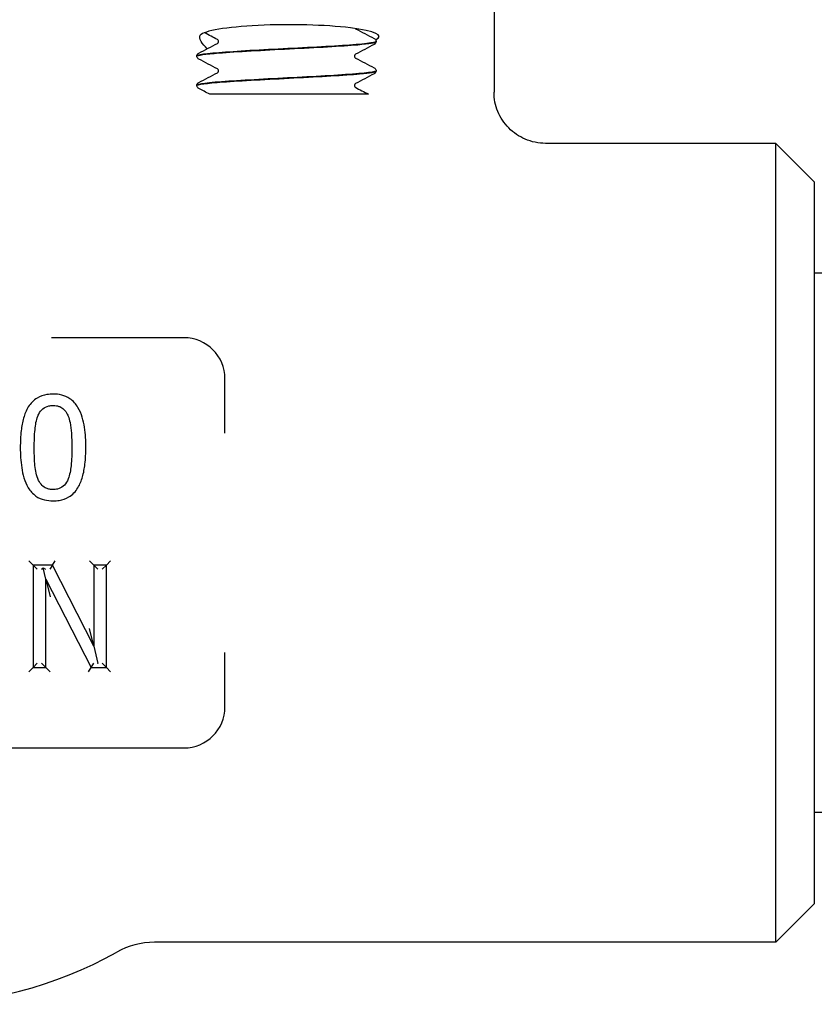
# Model space of a CAD drawing. Header units: inches. Extents: x 24 to 1128, y -74 to 748.
# Tile 393 of 557: x 727.47 to 729.41, y 273.49 to 275.89. Entities that reach past the tile are written whole.
import ezdxf

# ---------------------------------------------------------------- set-up
doc = ezdxf.new("R2010")
doc.units = ezdxf.units.IN
doc.header["$LTSCALE"] = 32
doc.header["$MEASUREMENT"] = 0
doc.layers.add('Visible (ANSI)', color=7, linetype='Continuous', lineweight=30)

msp = doc.modelspace()

# ---------------------------------------------------------------- linework, layer by layer
at = {"layer": 'Visible (ANSI)'}
for p, q in [((728.62534, 276.49266), (728.62534, 275.71629)), ((728.33784, 275.84015), (728.33784, 275.83949)), ((727.90034, 275.8044), (727.90034, 275.80374)), ((728.33784, 275.76865), (728.33784, 275.76799)), ((727.90034, 275.7329), (727.90034, 275.73224)), ((727.99623, 275.71141), (727.93181, 275.71141)), ((728.07195, 275.71141), (727.99623, 275.71141)), ((728.1585, 275.71141), (728.07195, 275.71141)), ((728.31889, 275.71141), (728.1585, 275.71141)), ((729.31284, 275.59141), (728.75144, 275.59141)), ((729.40659, 275.49766), (729.31284, 275.59141)), ((729.31284, 273.64391), (729.31284, 275.59141)), ((729.40659, 275.49766), (729.40659, 273.73766)), ((731.96909, 275.27516), (729.40659, 275.27516)), ((727.86909, 275.11766), (727.54624, 275.11766)), ((727.96909, 274.88515), (727.96909, 275.01766)), ((727.50091, 274.56357), (727.49049, 274.57399)), ((727.54812, 274.56357), (727.5545, 274.57399)), ((727.6488, 274.56357), (727.63839, 274.57399)), ((727.6798, 274.56357), (727.69022, 274.57399)), ((727.54812, 274.56357), (727.50091, 274.56357)), ((727.50091, 274.56357), (727.50091, 274.31357)), ((727.50091, 274.56357), (727.51133, 274.55316)), ((727.52149, 274.55316), (727.52521, 274.55687)), ((727.52521, 274.55687), (727.53129, 274.55316)), ((727.53191, 274.52913), (727.52521, 274.55687)), ((727.54812, 274.56357), (727.54173, 274.55316)), ((727.6488, 274.36564), (727.54812, 274.56357)), ((727.6488, 274.56357), (727.6488, 274.36564)), ((727.6798, 274.56357), (727.6488, 274.56357)), ((727.6488, 274.56357), (727.65922, 274.55316)), ((727.6798, 274.56357), (727.66938, 274.55316)), ((727.6798, 274.31357), (727.6798, 274.56357)), ((727.53191, 274.31357), (727.53191, 274.52913)), ((727.53191, 274.52913), (727.64252, 274.31357)), ((727.53191, 274.52913), (727.54232, 274.48602)), ((727.6488, 274.36564), (727.63839, 274.40909)), ((727.6488, 274.36564), (727.65887, 274.32364)), ((727.96909, 274.21766), (727.96909, 274.35018)), ((727.50091, 274.31357), (727.49049, 274.30316)), ((727.50091, 274.31357), (727.51133, 274.32399)), ((727.50091, 274.31357), (727.53191, 274.31357)), ((727.53191, 274.31357), (727.52149, 274.32399)), ((727.53191, 274.31357), (727.54232, 274.30316)), ((727.63616, 274.30316), (727.64252, 274.31357)), ((727.64252, 274.31357), (727.64889, 274.32399)), ((727.64252, 274.31357), (727.6798, 274.31357)), ((727.6583, 274.32399), (727.65887, 274.32364)), ((727.65887, 274.32364), (727.65922, 274.32399)), ((727.6798, 274.31357), (727.66938, 274.32399)), ((727.6798, 274.31357), (727.69022, 274.30316)), ((726.56909, 274.11766), (727.86909, 274.11766)), ((731.96909, 273.96016), (729.40659, 273.96016)), ((729.40659, 273.73766), (729.31284, 273.64391)), ((729.31284, 273.64391), (727.79675, 273.64391))]:
    msp.add_line(p, q, dxfattribs=at)
for centre, radius, start, end in [((727.86909, 275.01766), 0.1, 0, 90), ((727.86909, 274.21766), 0.1, 270, 0), ((727.79675, 273.45641), 0.1875, 90, 119.34483), ((727.21909, 274.48391), 0.99125, 240.65517, 299.34483)]:
    msp.add_arc(centre, radius, start, end, dxfattribs=at)
msp.add_ellipse((728.12627, 275.85196), major_axis=(0.21875, 0), ratio=0.1316525, start_param=6.0040853, end_param=9.3138876, dxfattribs=at)
for points, knots in [([(728.28649, 275.87157), (728.28667, 275.87139), (728.28682, 275.87127), (728.28705, 275.8711), (728.28711, 275.87107), (728.28711, 275.87107)], [0.031449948, 0.031449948, 0.031449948, 0.031449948, 0.041633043, 0.041633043, 0.054614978, 0.054614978, 0.054614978, 0.054614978]), ([(727.92598, 275.82217), (727.9192, 275.82796), (727.91421, 275.83418), (727.90734, 275.8465), (727.90644, 275.85229), (727.90886, 275.85515)], [0.70379768, 0.70379768, 0.70379768, 0.70379768, 0.82602783, 0.82602783, 0.97703961, 0.97703961, 0.97703961, 0.97703961]), ([(727.95329, 275.83982), (727.95329, 275.8412), (727.95273, 275.8425), (727.9518, 275.84378), (727.95144, 275.84405), (727.95113, 275.84428), (727.95107, 275.84432), (727.95107, 275.84432)], [0, 0, 0, 0, 0.022828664, 0.022828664, 0.041633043, 0.041633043, 0.054614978, 0.054614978, 0.054614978, 0.054614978]), ([(728.33313, 275.84696), (728.33391, 275.84655), (728.33476, 275.84605), (728.33616, 275.8446), (728.33666, 275.84397), (728.33748, 275.84231), (728.33779, 275.84126), (728.33784, 275.84018)], [0, 0, 0, 0, 0.028459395, 0.028459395, 0.043235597, 0.043235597, 0.058545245, 0.058545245, 0.058545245, 0.058545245]), ([(727.90046, 275.80371), (727.90061, 275.80646), (727.92004, 275.80921), (727.95498, 275.81196), (727.99756, 275.81531), (728.06233, 275.81866), (728.12669, 275.82201), (728.19102, 275.82535), (728.25368, 275.8287), (728.29281, 275.83205), (728.32175, 275.83453), (728.3374, 275.83701), (728.33764, 275.83949)], [8.1371759, 8.1371759, 8.1371759, 8.1371759, 8.8619138, 8.8619138, 8.8619138, 9.7450261, 9.7450261, 9.7450261, 10.627867, 10.627867, 10.627867, 11.2810852, 11.2810852, 11.2810852, 11.2810852]), ([(728.33763, 275.84018), (728.33776, 275.83926), (728.33577, 275.83834), (728.33158, 275.83742), (728.31639, 275.8341), (728.27252, 275.83077), (728.21508, 275.82745), (728.15774, 275.82413), (728.08797, 275.82081), (728.02973, 275.81749), (727.97159, 275.81418), (727.92603, 275.81086), (727.90864, 275.80755), (727.90314, 275.8065), (727.9005, 275.80545), (727.90058, 275.8044)], [-17.5665871, -17.5665871, -17.5665871, -17.5665871, -17.3244424, -17.3244424, -17.3244424, -16.4477493, -16.4477493, -16.4477493, -15.5726718, -15.5726718, -15.5726718, -14.6990684, -14.6990684, -14.6990684, -14.4226778, -14.4226778, -14.4226778, -14.4226778]), ([(727.95107, 275.83532), (727.95107, 275.83532), (727.95131, 275.83542), (727.95207, 275.83621), (727.95243, 275.83667), (727.95306, 275.838), (727.95329, 275.8389), (727.95329, 275.83982)], [0.002645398, 0.002645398, 0.002645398, 0.002645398, 0.027589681, 0.027589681, 0.042171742, 0.042171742, 0.057287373, 0.057287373, 0.057287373, 0.057287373]), ([(728.33784, 275.83946), (728.33777, 275.838), (728.33723, 275.83663), (728.33598, 275.83476), (728.33532, 275.83415), (728.33416, 275.83325), (728.33364, 275.83294), (728.33313, 275.83268)], [0, 0, 0, 0, 0.020588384, 0.020588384, 0.04017257, 0.04017257, 0.058516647, 0.058516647, 0.058516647, 0.058516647]), ([(727.90034, 275.80443), (727.90041, 275.80589), (727.90095, 275.80726), (727.9022, 275.80913), (727.90286, 275.80974), (727.90402, 275.81064), (727.90454, 275.81095), (727.90505, 275.81121)], [0, 0, 0, 0, 0.020588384, 0.020588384, 0.04017257, 0.04017257, 0.058516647, 0.058516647, 0.058516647, 0.058516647]), ([(727.90505, 275.79693), (727.90427, 275.79734), (727.90342, 275.79784), (727.90202, 275.79928), (727.90152, 275.79992), (727.9007, 275.80158), (727.90039, 275.80263), (727.90034, 275.80371)], [0, 0, 0, 0, 0.028459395, 0.028459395, 0.043235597, 0.043235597, 0.058545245, 0.058545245, 0.058545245, 0.058545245]), ([(728.28711, 275.80857), (728.28711, 275.80857), (728.28687, 275.80847), (728.28611, 275.80768), (728.28575, 275.80722), (728.28512, 275.80589), (728.28489, 275.80499), (728.28489, 275.80407)], [0.002645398, 0.002645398, 0.002645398, 0.002645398, 0.027589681, 0.027589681, 0.042171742, 0.042171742, 0.057287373, 0.057287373, 0.057287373, 0.057287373]), ([(728.28489, 275.80407), (728.28489, 275.80268), (728.28545, 275.80139), (728.28638, 275.80011), (728.28674, 275.79983), (728.28705, 275.7996), (728.28711, 275.79957), (728.28711, 275.79957)], [0, 0, 0, 0, 0.022828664, 0.022828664, 0.041633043, 0.041633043, 0.054614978, 0.054614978, 0.054614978, 0.054614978]), ([(727.95329, 275.76832), (727.95329, 275.7697), (727.95273, 275.771), (727.9518, 275.77228), (727.95144, 275.77255), (727.95113, 275.77278), (727.95107, 275.77282), (727.95107, 275.77282)], [0, 0, 0, 0, 0.022828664, 0.022828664, 0.041633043, 0.041633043, 0.054614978, 0.054614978, 0.054614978, 0.054614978]), ([(728.33313, 275.77546), (728.33391, 275.77505), (728.33476, 275.77455), (728.33616, 275.7731), (728.33666, 275.77247), (728.33748, 275.77081), (728.33779, 275.76976), (728.33784, 275.76868)], [0, 0, 0, 0, 0.028459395, 0.028459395, 0.043235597, 0.043235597, 0.058545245, 0.058545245, 0.058545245, 0.058545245]), ([(727.90038, 275.73221), (727.90046, 275.73519), (727.92366, 275.73817), (727.96407, 275.74115), (728.00887, 275.74445), (728.074, 275.74775), (728.13727, 275.75106), (728.20055, 275.75436), (728.2608, 275.75766), (728.29753, 275.76097), (728.32355, 275.76331), (728.33734, 275.76565), (728.33755, 275.76799)], [1.8539906, 1.8539906, 1.8539906, 1.8539906, 2.6394946, 2.6394946, 2.6394946, 3.5103246, 3.5103246, 3.5103246, 4.381086, 4.381086, 4.381086, 4.9978999, 4.9978999, 4.9978999, 4.9978999]), ([(728.3378, 275.76868), (728.33784, 275.76835), (728.33759, 275.76802), (728.33705, 275.76769), (728.33165, 275.76437), (728.29687, 275.76105), (728.24465, 275.75774), (728.1926, 275.75443), (728.12419, 275.75112), (728.06276, 275.74781), (728.00074, 275.74448), (727.94702, 275.74114), (727.92026, 275.7378), (727.90719, 275.73617), (727.90066, 275.73453), (727.90067, 275.7329)], [-11.2834018, -11.2834018, -11.2834018, -11.2834018, -11.1962178, -11.1962178, -11.1962178, -10.321672, -10.321672, -10.321672, -9.4498406, -9.4498406, -9.4498406, -8.569564, -8.569564, -8.569564, -8.1394925, -8.1394925, -8.1394925, -8.1394925]), ([(727.95107, 275.76382), (727.95107, 275.76382), (727.95131, 275.76392), (727.95207, 275.76471), (727.95243, 275.76517), (727.95306, 275.7665), (727.95329, 275.7674), (727.95329, 275.76832)], [0.002645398, 0.002645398, 0.002645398, 0.002645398, 0.027589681, 0.027589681, 0.042171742, 0.042171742, 0.057287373, 0.057287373, 0.057287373, 0.057287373]), ([(728.33784, 275.76796), (728.33777, 275.7665), (728.33723, 275.76513), (728.33598, 275.76326), (728.33532, 275.76265), (728.33416, 275.76175), (728.33364, 275.76144), (728.33313, 275.76118)], [0, 0, 0, 0, 0.020588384, 0.020588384, 0.04017257, 0.04017257, 0.058516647, 0.058516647, 0.058516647, 0.058516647]), ([(727.90034, 275.73293), (727.90041, 275.73439), (727.90095, 275.73576), (727.9022, 275.73763), (727.90286, 275.73824), (727.90402, 275.73914), (727.90454, 275.73945), (727.90505, 275.73971)], [0, 0, 0, 0, 0.020588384, 0.020588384, 0.04017257, 0.04017257, 0.058516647, 0.058516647, 0.058516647, 0.058516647]), ([(727.90505, 275.72543), (727.90427, 275.72584), (727.90342, 275.72634), (727.90202, 275.72778), (727.90152, 275.72842), (727.9007, 275.73008), (727.90039, 275.73113), (727.90034, 275.73221)], [0, 0, 0, 0, 0.028459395, 0.028459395, 0.043235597, 0.043235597, 0.058545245, 0.058545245, 0.058545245, 0.058545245]), ([(728.28711, 275.73707), (728.28711, 275.73707), (728.28687, 275.73697), (728.28611, 275.73618), (728.28575, 275.73572), (728.28512, 275.73439), (728.28489, 275.73349), (728.28489, 275.73257)], [0.002645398, 0.002645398, 0.002645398, 0.002645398, 0.027589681, 0.027589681, 0.042171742, 0.042171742, 0.057287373, 0.057287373, 0.057287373, 0.057287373]), ([(728.28489, 275.73257), (728.28489, 275.73118), (728.28545, 275.72989), (728.28638, 275.72861), (728.28674, 275.72833), (728.28705, 275.7281), (728.28711, 275.72807), (728.28711, 275.72807)], [0, 0, 0, 0, 0.022828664, 0.022828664, 0.041633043, 0.041633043, 0.054614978, 0.054614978, 0.054614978, 0.054614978]), ([(728.75144, 275.59141), (728.75134, 275.59141), (728.75123, 275.59141), (728.74258, 275.59144), (728.73405, 275.59232), (728.71732, 275.59577), (728.70915, 275.59833), (728.68628, 275.60814), (728.67263, 275.61743), (728.64979, 275.64062), (728.64077, 275.65425), (728.62849, 275.68417), (728.62534, 275.70015), (728.62534, 275.71629)], [-0.00080906, -0.00080906, -0.00080906, -0.00080906, 0, 0, 0.06513682, 0.06513682, 0.13017613, 0.13017613, 0.25481643, 0.25481643, 0.37825086, 0.37825086, 0.50129539, 0.50129539, 0.50129539, 0.50129539]), ([(727.54984, 274.98026), (727.54491, 274.98026), (727.53984, 274.97992), (727.52662, 274.97773), (727.51844, 274.97507), (727.50199, 274.96523), (727.49466, 274.95744), (727.48936, 274.94896), (727.48389, 274.9402), (727.48046, 274.93105), (727.47497, 274.91165), (727.47321, 274.90142), (727.47038, 274.87744), (727.46981, 274.86365), (727.46981, 274.84999)], [-0.39762782, -0.39762782, -0.39762782, -0.39762782, -0.36373585, -0.36373585, -0.30950871, -0.30950871, -0.24393732, -0.24393732, -0.24393732, -0.1766061, -0.1766061, -0.10179305, -0.10179305, 0, 0, 0, 0]), ([(727.62966, 274.85019), (727.62966, 274.86634), (727.62883, 274.88286), (727.62364, 274.91566), (727.61957, 274.93233), (727.61031, 274.94784), (727.60553, 274.95585), (727.59903, 274.96338), (727.57843, 274.97736), (727.5635, 274.98026), (727.54984, 274.98026)], [-0.3955508, -0.3955508, -0.3955508, -0.3955508, -0.2754195, -0.2754195, -0.15529321, -0.15529321, -0.15529321, -0.09373364, -0.09373364, 0, 0, 0, 0]), ([(727.51256, 274.92616), (727.51326, 274.92791), (727.51402, 274.92961), (727.51749, 274.93641), (727.52083, 274.94092), (727.52896, 274.94784), (727.53368, 274.95013), (727.54249, 274.95214), (727.54613, 274.9525), (727.54984, 274.9525)], [-0.15519829, -0.15519829, -0.15519829, -0.15519829, -0.13862551, -0.13862551, -0.08628485, -0.08628485, -0.03318648, -0.03318648, 0, 0, 0, 0]), ([(727.54984, 274.9525), (727.55266, 274.9525), (727.55545, 274.9523), (727.56086, 274.95139), (727.56347, 274.95067), (727.5697, 274.94815), (727.57309, 274.94588), (727.57935, 274.93977), (727.5821, 274.93585), (727.58511, 274.92988), (727.58584, 274.92824), (727.58651, 274.92657)], [-0.15345791, -0.15345791, -0.15345791, -0.15345791, -0.12815919, -0.12815919, -0.10190337, -0.10190337, -0.06065975, -0.06065975, -0.01592257, -0.01592257, 0, 0, 0, 0]), ([(727.50385, 274.84999), (727.50385, 274.86475), (727.50432, 274.87948), (727.50567, 274.89395), (727.50673, 274.90527), (727.50873, 274.9165), (727.51256, 274.92616)], [-0.20539702, -0.20539702, -0.20539702, -0.20539702, -0.0911634, -0.0911634, -0.0911634, 0, 0, 0, 0]), ([(727.58651, 274.92657), (727.58841, 274.92177), (727.58988, 274.91662), (727.59287, 274.90274), (727.59384, 274.89378), (727.59533, 274.87329), (727.59562, 274.86175), (727.59562, 274.85019)], [-0.20607527, -0.20607527, -0.20607527, -0.20607527, -0.16123509, -0.16123509, -0.08949082, -0.08949082, 0, 0, 0, 0]), ([(727.46981, 274.84999), (727.46981, 274.8338), (727.47063, 274.81725), (727.47577, 274.78436), (727.47977, 274.76762), (727.48916, 274.75203), (727.49384, 274.74427), (727.50016, 274.73699), (727.52068, 274.72287), (727.53591, 274.71992), (727.54984, 274.71992)], [-0.39636224, -0.39636224, -0.39636224, -0.39636224, -0.27588328, -0.27588328, -0.15540931, -0.15540931, -0.15540931, -0.09572801, -0.09572801, 0, 0, 0, 0]), ([(727.51236, 274.77462), (727.50809, 274.78579), (727.50604, 274.79796), (727.50411, 274.82367), (727.50385, 274.83683), (727.50385, 274.84999)], [-0.2030371, -0.2030371, -0.2030371, -0.2030371, -0.10151855, -0.10151855, 0, 0, 0, 0]), ([(727.54984, 274.71992), (727.55472, 274.71992), (727.55974, 274.72026), (727.57283, 274.72244), (727.58091, 274.72508), (727.5974, 274.73493), (727.60478, 274.74284), (727.61011, 274.75143), (727.6155, 274.76011), (727.61893, 274.76919), (727.62448, 274.78867), (727.62628, 274.79905), (727.6291, 274.82303), (727.62966, 274.83667), (727.62966, 274.85019)], [-0.3969343, -0.3969343, -0.3969343, -0.3969343, -0.36344063, -0.36344063, -0.30985076, -0.30985076, -0.24348635, -0.24348635, -0.24348635, -0.17661505, -0.17661505, -0.10067261, -0.10067261, 0, 0, 0, 0]), ([(727.59562, 274.85019), (727.59562, 274.83512), (727.59516, 274.82007), (727.5936, 274.80542), (727.59242, 274.79439), (727.59042, 274.78344), (727.58671, 274.77402)], [-0.20539024, -0.20539024, -0.20539024, -0.20539024, -0.08874744, -0.08874744, -0.08874744, 0, 0, 0, 0]), ([(727.54984, 274.74768), (727.54696, 274.74768), (727.54412, 274.74789), (727.53852, 274.74882), (727.53578, 274.74958), (727.52933, 274.75224), (727.52586, 274.75463), (727.51948, 274.76102), (727.51671, 274.76508), (727.51373, 274.77119), (727.51301, 274.77288), (727.51236, 274.77462)], [-0.1574704, -0.1574704, -0.1574704, -0.1574704, -0.13181294, -0.13181294, -0.10432668, -0.10432668, -0.0618117, -0.0618117, -0.01648612, -0.01648612, 0, 0, 0, 0]), ([(727.58671, 274.77402), (727.58606, 274.77232), (727.58534, 274.77066), (727.58196, 274.76381), (727.5786, 274.75921), (727.57047, 274.75232), (727.56577, 274.75004), (727.55708, 274.74803), (727.55349, 274.74768), (727.54984, 274.74768)], [-0.15478626, -0.15478626, -0.15478626, -0.15478626, -0.13870733, -0.13870733, -0.08539549, -0.08539549, -0.03284442, -0.03284442, 0, 0, 0, 0])]:
    msp.add_open_spline(points, degree=3, knots=knots, dxfattribs=at)
for points in [[(728.2871, 275.87108), (728.30244, 275.86303), (728.31779, 275.85499), (728.33313, 275.84696)], [(727.95108, 275.84431), (727.94037, 275.84993), (727.92966, 275.85554), (727.91895, 275.86115)], [(727.90505, 275.81121), (727.92039, 275.81924), (727.93574, 275.82728), (727.95108, 275.83533)], [(728.33313, 275.83268), (728.31779, 275.82465), (728.30244, 275.81661), (728.2871, 275.80856)], [(727.95108, 275.77281), (727.93574, 275.78086), (727.92039, 275.7889), (727.90505, 275.79693)], [(728.2871, 275.79958), (728.30244, 275.79153), (728.31779, 275.78349), (728.33313, 275.77546)], [(727.90505, 275.73971), (727.92039, 275.74774), (727.93574, 275.75578), (727.95108, 275.76383)], [(728.33313, 275.76118), (728.31779, 275.75315), (728.30244, 275.74511), (728.2871, 275.73706)], [(727.93181, 275.71141), (727.92289, 275.71609), (727.91397, 275.72076), (727.90505, 275.72543)], [(728.2871, 275.72808), (728.2977, 275.72252), (728.30829, 275.71696), (728.31889, 275.71141)]]:
    msp.add_open_spline(points, degree=3, dxfattribs=at)

doc.saveas('drawing.dxf')
